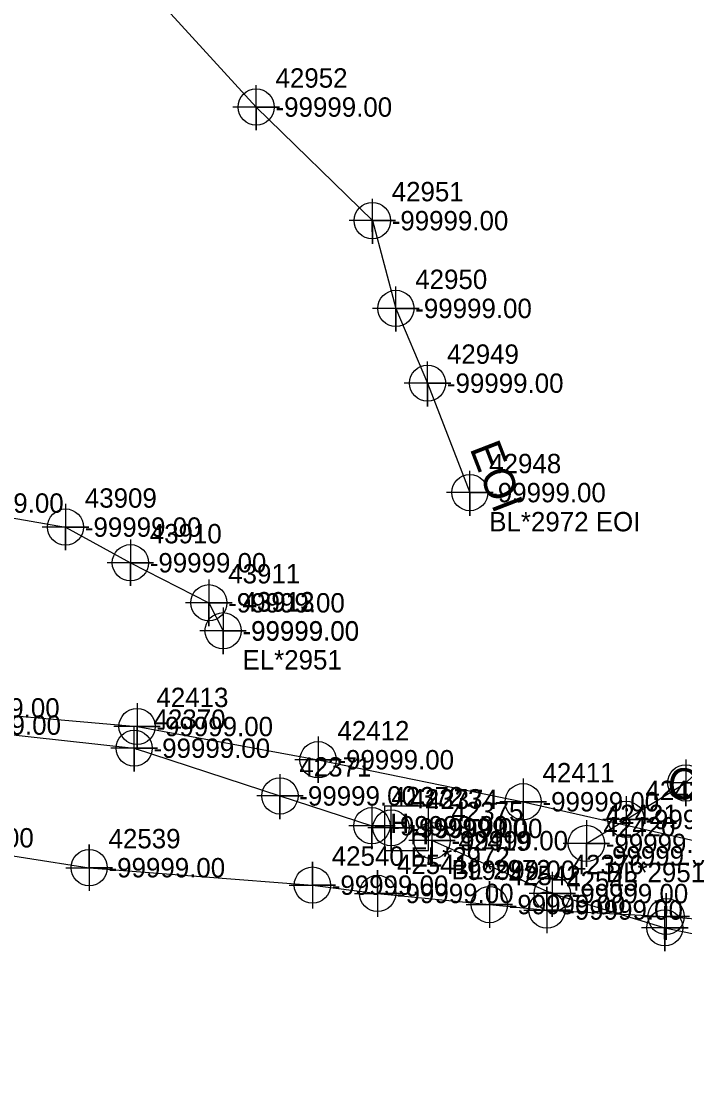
# Model space of a CAD drawing. Extents: x 2083698 to 2094313, y 743246 to 752873.
# Drawn here: x 2093623.5 to 2093709.1, y 746674.7 to 746813.4 of the extents above; entities that cross this region are included whole.
import ezdxf

# ---------------------------------------------------------------- set-up
doc = ezdxf.new("R2010")
doc.units = 0
for name, color, linetype in [('COGO Default Chain', 7, 'Continuous'), ('COGO Default Curve', 7, 'Continuous'), ('Default Symbol CELL', 7, 'Continuous'), ('Default Symbol Cogo Number', 7, 'Continuous'), ('Exist Property Iron Pin CELL', 7, 'Continuous'), ('Exist Property Iron Pin Cogo Elevation', 7, 'Continuous'), ('Exist Property Iron Pin Cogo Number', 7, 'Continuous'), ('Exist Property Iron Pin Leader', 7, 'Continuous'), ('Exist Property Iron Pin Text', 7, 'Continuous'), ('Exist Property Line Leader', 7, 'Continuous'), ('Exist Property Monument Cogo Elevation', 7, 'Continuous'), ('Exist Property Monument Cogo Number', 7, 'Continuous'), ('Exist Property Monument Leader', 7, 'Continuous'), ('Exist Property Monument Text', 7, 'Continuous'), ('Exist Right of Way Line Leader', 7, 'Continuous'), ('Exist Right of Way Line Text', 7, 'Continuous'), ('Exist Utilities Gas UG Line SUE LOS B', 7, 'Continuous'), ('Exist Utilities Power Joint Use Telephone Cogo Elevation', 7, 'Continuous'), ('Exist Utilities Power Joint Use Telephone Cogo Number', 7, 'Continuous'), ('Exist Utilities Power UG Cable SUE LOS B', 7, 'Continuous'), ('Exist Utilities Telephone UG Conduit SUE LOS B', 7, 'Continuous'), ('Exist Utilities Telephone UG Conduit SUE LOS B Text', 7, 'Continuous'), ('Exist Utilities TV UG Cable SUE LOS B', 7, 'Continuous'), ('Exist Utilities TV UG Cable SUE LOS B Text', 7, 'Continuous'), ('Old_Level_20', 7, 'Continuous'), ('Scratch_Level_2', 7, 'Continuous'), ('Scratch_Level_3', 7, 'Continuous')]:
    doc.layers.add(name, color=color, linetype=linetype)

msp = doc.modelspace()

# ---------------------------------------------------------------- linework, layer by layer
at = {"layer": 'COGO Default Curve'}
for points in [[(2093629.22, 746704.2), (2093635.22, 746704.2), (2093632.22, 746704.2), (2093632.22, 746707.2), (2093632.22, 746701.2)], [(2093658.04, 746701.95), (2093664.04, 746701.95), (2093661.04, 746701.95), (2093661.04, 746704.95), (2093661.04, 746698.95)], [(2093666.46, 746700.88), (2093672.46, 746700.88), (2093669.46, 746700.88), (2093669.46, 746703.88), (2093669.46, 746697.88)], [(2093680.89, 746699.44), (2093686.89, 746699.44), (2093683.89, 746699.44), (2093683.89, 746702.44), (2093683.89, 746696.44)], [(2093688.32, 746698.74), (2093694.32, 746698.74), (2093691.32, 746698.74), (2093691.32, 746701.74), (2093691.32, 746695.74)], [(2093703.71, 746697.9), (2093709.71, 746697.9), (2093706.71, 746697.9), (2093706.71, 746700.9), (2093706.71, 746694.9)]]:
    msp.add_lwpolyline(points, dxfattribs=at)
for centre in [(2093632.22, 746704.2), (2093661.04, 746701.95), (2093669.46, 746700.88), (2093683.89, 746699.44), (2093691.32, 746698.74), (2093706.71, 746697.9)]:
    msp.add_circle(centre, 2.34, dxfattribs=at)
at = {"layer": 'Exist Property Iron Pin CELL'}
for p, q in [((2093670.33, 746712.14), (2093670.33, 746706.41)), ((2093676.05, 746712.14), (2093670.33, 746712.14)), ((2093676.05, 746706.41), (2093676.05, 746712.14)), ((2093673.19, 746709.27), (2093673.19, 746709.27)), ((2093670.33, 746706.41), (2093676.05, 746706.41))]:
    msp.add_line(p, q, dxfattribs=at)
at = {"layer": 'Exist Property Iron Pin Text'}
for points in [[(2093629.16, 746751.15), (2093629.16, 746745.15), (2093629.16, 746748.15), (2093632.16, 746748.15), (2093626.16, 746748.15)], [(2093637.54, 746746.55), (2093637.54, 746740.55), (2093637.54, 746743.55), (2093640.54, 746743.55), (2093634.54, 746743.55)], [(2093647.67, 746741.38), (2093647.67, 746735.38), (2093647.67, 746738.38), (2093650.67, 746738.38), (2093644.67, 746738.38)], [(2093649.51, 746737.77), (2093649.51, 746731.77), (2093649.51, 746734.77), (2093652.51, 746734.77), (2093646.51, 746734.77)], [(2093709.25, 746718.14), (2093709.25, 746712.14), (2093709.25, 746715.14), (2093712.25, 746715.14), (2093706.25, 746715.14)], [(2093701.54, 746713.43), (2093701.54, 746707.43), (2093701.54, 746710.43), (2093704.54, 746710.43), (2093698.54, 746710.43)], [(2093696.42, 746710.33), (2093696.42, 746704.33), (2093696.42, 746707.33), (2093699.42, 746707.33), (2093693.42, 746707.33)]]:
    msp.add_lwpolyline(points, dxfattribs=at)
for centre in [(2093629.16, 746748.15), (2093637.54, 746743.55), (2093647.67, 746738.38), (2093649.51, 746734.77), (2093709.25, 746715.14), (2093701.54, 746710.43), (2093696.42, 746707.33)]:
    msp.add_circle(centre, 2.34, dxfattribs=at)
at = {"layer": 'Exist Property Line Leader'}
for points in [[(2093638.4, 746725.42), (2093638.4, 746719.42), (2093638.4, 746722.42), (2093641.4, 746722.42), (2093635.4, 746722.42)], [(2093661.77, 746721.13), (2093661.77, 746715.13), (2093661.77, 746718.13), (2093664.77, 746718.13), (2093658.77, 746718.13)], [(2093688.25, 746715.71), (2093688.25, 746709.71), (2093688.25, 746712.71), (2093691.25, 746712.71), (2093685.25, 746712.71)]]:
    msp.add_lwpolyline(points, dxfattribs=at)
for centre in [(2093638.4, 746722.42), (2093661.77, 746718.13), (2093688.25, 746712.71)]:
    msp.add_circle(centre, 2.34, dxfattribs=at)
at = {"layer": 'Exist Right of Way Line Text'}
for points in [[(2093653.75, 746805.17), (2093653.78, 746799.35), (2093653.76, 746802.35), (2093656.78, 746802.35), (2093650.78, 746802.35)], [(2093668.74, 746790.51), (2093668.78, 746784.69), (2093668.76, 746787.69), (2093671.78, 746787.69), (2093665.78, 746787.69)], [(2093671.79, 746779.19), (2093671.82, 746773.37), (2093671.8, 746776.37), (2093674.82, 746776.37), (2093668.82, 746776.37)], [(2093675.88, 746769.53), (2093675.91, 746763.72), (2093675.89, 746766.72), (2093678.91, 746766.72), (2093672.91, 746766.72)], [(2093681.34, 746755.42), (2093681.37, 746749.6), (2093681.35, 746752.6), (2093684.37, 746752.6), (2093678.37, 746752.6)], [(2093637.99, 746722.43), (2093638.03, 746716.62), (2093638.01, 746719.62), (2093641.03, 746719.62), (2093635.03, 746719.62)], [(2093656.82, 746716.28), (2093656.85, 746710.46), (2093656.83, 746713.46), (2093659.85, 746713.46), (2093653.85, 746713.46)], [(2093668.7, 746712.43), (2093668.73, 746706.61), (2093668.71, 746709.61), (2093671.73, 746709.61), (2093665.73, 746709.61)], [(2093671.17, 746712.16), (2093671.2, 746706.34), (2093671.18, 746709.34), (2093674.2, 746709.34), (2093668.2, 746709.34)], [(2093676.46, 746710.5), (2093676.49, 746704.69), (2093676.47, 746707.69), (2093679.49, 746707.69), (2093673.49, 746707.69)], [(2093691.98, 746703.68), (2093692.01, 746697.86), (2093691.99, 746700.86), (2093695.01, 746700.86), (2093689.01, 746700.86)], [(2093706.51, 746699.25), (2093706.54, 746693.44), (2093706.52, 746696.44), (2093709.54, 746696.44), (2093703.54, 746696.44)]]:
    msp.add_lwpolyline(points, dxfattribs=at)
for centre in [(2093653.78, 746802.35), (2093668.78, 746787.69), (2093671.82, 746776.37), (2093675.91, 746766.72), (2093681.37, 746752.6), (2093638.03, 746719.62), (2093656.85, 746713.46), (2093668.73, 746709.61), (2093671.2, 746709.34), (2093676.49, 746707.69), (2093692.01, 746700.86), (2093706.54, 746696.44)]:
    msp.add_circle(centre, 2.34, dxfattribs=at)
at = {"layer": 'Exist Utilities Gas UG Line SUE LOS B'}
msp.add_lwpolyline([(2093505.93, 746723.61), (2093532.22, 746720.11), (2093552.79, 746715.66), (2093607.51, 746708.06), (2093632.22, 746704.2), (2093661.04, 746701.95), (2093669.46, 746700.88), (2093683.89, 746699.44), (2093691.32, 746698.74), (2093706.71, 746697.9), (2093723.29, 746696.57), (2093744.54, 746695.55), (2093771.32, 746691.36), (2093802.14, 746687.34), (2093813.25, 746684.15), (2093821.63, 746681.65), (2093825.52, 746680.89), (2093827.42, 746680.73), (2093835.41, 746678.72), (2093847.6, 746678.13), (2093853.94, 746677.82), (2093882.08, 746674.68)], dxfattribs=at)
at = {"layer": 'Exist Utilities Power UG Cable SUE LOS B'}
for points in [[(2093542.02, 746758.31), (2093555.82, 746759.93), (2093565.92, 746760.31), (2093600.34, 746753.91), (2093611.37, 746751.25), (2093629.16, 746748.15), (2093637.54, 746743.55), (2093647.67, 746738.38), (2093649.51, 746734.77)], [(2093696.42, 746707.33), (2093701.54, 746710.43), (2093709.25, 746715.14), (2093716.39, 746721.95), (2093718.69, 746725.94), (2093733.11, 746742.78), (2093736.3, 746751.06), (2093738.32, 746758.89), (2093740.41, 746760.24), (2093743.31, 746760.42)]]:
    msp.add_lwpolyline(points, dxfattribs=at)
at = {"layer": 'Exist Utilities Telephone UG Conduit SUE LOS B'}
for points in [[(2093444.11, 746880.76), (2093466.32, 746878.4), (2093486.01, 746874.51), (2093507.15, 746873.09), (2093534.31, 746873.31), (2093567.94, 746861.74), (2093589.19, 746853.04), (2093607.21, 746845.55), (2093638.63, 746818.93), (2093653.78, 746802.35), (2093668.78, 746787.69), (2093671.82, 746776.37), (2093675.91, 746766.72), (2093681.37, 746752.6)], [(2093533.11, 746729.77), (2093557.68, 746727.81), (2093583.9, 746726.59), (2093611.02, 746722.6), (2093638.03, 746719.62), (2093656.85, 746713.46), (2093668.73, 746709.61), (2093671.2, 746709.34)], [(2093676.49, 746707.69), (2093692.01, 746700.86), (2093706.54, 746696.44), (2093726.1, 746692.41), (2093743.86, 746688.76), (2093770.11, 746686.28), (2093799.69, 746682.35), (2093807.44, 746680.69), (2093818.46, 746679.05), (2093846.17, 746679.15), (2093872.81, 746681.41), (2093899.4, 746682.12), (2093928.99, 746681.5), (2093976.67, 746681.24)]]:
    msp.add_lwpolyline(points, dxfattribs=at)
at = {"layer": 'Exist Utilities TV UG Cable SUE LOS B'}
msp.add_lwpolyline([(2093535.27, 746737.14), (2093544.69, 746734.46), (2093562.69, 746731.25), (2093584.23, 746728), (2093610.85, 746724.82), (2093638.4, 746722.42), (2093661.77, 746718.13), (2093688.25, 746712.71), (2093713.91, 746706.88), (2093736.4, 746703.09), (2093760.25, 746700.06), (2093787.85, 746697.12), (2093812.29, 746694.12), (2093831.84, 746693.64), (2093858.97, 746688.9), (2093882.24, 746685.84), (2093908.78, 746680.63), (2093912.93, 746679.95), (2093915.37, 746679.06)], dxfattribs=at)

# ---------------------------------------------------------------- texts
at = {"layer": 'COGO Default Chain'}
for p in [(2093610.01, 746706.81), (2093634.72, 746702.95), (2093663.54, 746700.7), (2093671.96, 746699.63), (2093686.39, 746698.19), (2093693.82, 746697.49)]:
    msp.add_text('-99999.00', height=2.5, dxfattribs=at).set_placement(p)
at = {"layer": 'Default Symbol CELL'}
for s, p in [('42413', (2093640.9, 746724.92)), ('42412', (2093664.27, 746720.63)), ('42411', (2093690.75, 746715.21))]:
    msp.add_text(s, height=2.5, dxfattribs=at).set_placement(p)
at = {"layer": 'Default Symbol Cogo Number'}
for p in [(2093613.35, 746723.57), (2093640.9, 746721.17), (2093664.27, 746716.88), (2093690.75, 746711.46)]:
    msp.add_text('-99999.00', height=2.5, dxfattribs=at).set_placement(p)
at = {"layer": 'Exist Property Iron Pin CELL'}
for p in [(2093671.1, 746708.68), (2093673.68, 746707.22)]:
    msp.add_text('H', height=2.5, dxfattribs=at).set_placement(p)
at = {"layer": 'Exist Property Iron Pin Cogo Elevation'}
msp.add_text('-99999.00', height=2.5, dxfattribs=at).set_placement((2093675.69, 746708.02))
at = {"layer": 'Exist Property Iron Pin Cogo Number'}
msp.add_text('42374', height=2.5, dxfattribs=at).set_placement((2093675.69, 746711.77))
at = {"layer": 'Exist Property Iron Pin Leader'}
for s, p in [('43909', (2093631.66, 746750.65)), ('43910', (2093640.04, 746746.05)), ('43911', (2093650.17, 746740.88)), ('43912', (2093652.01, 746737.27)), ('42422', (2093704.04, 746712.93)), ('42421', (2093698.92, 746709.83))]:
    msp.add_text(s, height=2.5, dxfattribs=at).set_placement(p)
at = {"layer": 'Exist Property Monument Cogo Elevation'}
msp.add_text('-99999.00', height=2.5, dxfattribs=at).set_placement((2093679.91, 746702.62))
at = {"layer": 'Exist Property Monument Cogo Number'}
msp.add_text('42419', height=2.5, dxfattribs=at).set_placement((2093679.91, 746706.38))
at = {"layer": 'Exist Property Monument Leader'}
for s, p in [('EL*2951', (2093652.01, 746729.77)), ('BL*2951', (2093698.92, 746702.33))]:
    msp.add_text(s, height=2.5, dxfattribs=at).set_placement(p)
at = {"layer": 'Exist Property Monument Text'}
for p in [(2093613.87, 746750), (2093631.66, 746746.9), (2093640.04, 746742.3), (2093650.17, 746737.13), (2093652.01, 746733.52), (2093704.04, 746709.18), (2093698.92, 746706.08)]:
    msp.add_text('-99999.00', height=2.5, dxfattribs=at).set_placement(p)
at = {"layer": 'Exist Right of Way Line Leader'}
for s, p in [('42952', (2093656.28, 746804.85)), ('42951', (2093671.28, 746790.19)), ('42950', (2093674.32, 746778.87)), ('42949', (2093678.41, 746769.22)), ('42948', (2093683.87, 746755.1)), ('42370', (2093640.53, 746722.12)), ('42371', (2093659.35, 746715.96)), ('42372', (2093671.23, 746712.11)), ('42373', (2093673.7, 746711.84)), ('42375', (2093678.99, 746710.19)), ('42376', (2093694.51, 746703.36))]:
    msp.add_text(s, height=2.5, dxfattribs=at).set_placement(p)
at = {"layer": 'Exist Utilities Power Joint Use Telephone Cogo Elevation'}
for p in [(2093652.02, 746733.48), (2093698.62, 746704.48)]:
    msp.add_text('-99999.00', height=2.5, dxfattribs=at).set_placement(p)
at = {"layer": 'Exist Utilities Power Joint Use Telephone Cogo Number'}
for s, p in [('43913', (2093652.02, 746737.23)), ('42420', (2093698.62, 746708.23))]:
    msp.add_text(s, height=2.5, dxfattribs=at).set_placement(p)
at = {"layer": 'Exist Utilities Telephone UG Conduit SUE LOS B Text'}
msp.add_text('EOI', height=4, rotation=291.147, dxfattribs=at).set_placement((2093681.31, 746758.3))
at = {"layer": 'Exist Utilities TV UG Cable SUE LOS B Text'}
msp.add_text('Charter Communication', height=4, rotation=352.7662, dxfattribs=at).set_placement((2093706.69, 746713.3))
at = {"layer": 'Old_Level_20'}
for s, p in [('42539', (2093634.72, 746706.7)), ('42540', (2093663.54, 746704.45)), ('42541', (2093671.96, 746703.38)), ('42542', (2093686.39, 746701.94)), ('42543', (2093693.82, 746701.24))]:
    msp.add_text(s, height=2.5, dxfattribs=at).set_placement(p)
at = {"layer": 'Scratch_Level_2'}
for p in [(2093656.28, 746801.1), (2093671.28, 746786.44), (2093674.32, 746775.12), (2093678.41, 746765.47), (2093683.87, 746751.35), (2093613.52, 746721.35), (2093640.53, 746718.37), (2093659.35, 746712.21), (2093671.23, 746708.36), (2093673.7, 746708.09), (2093678.99, 746706.44), (2093694.51, 746699.61)]:
    msp.add_text('-99999.00', height=2.5, dxfattribs=at).set_placement(p)
at = {"layer": 'Scratch_Level_3'}
for s, p in [('BL*2972 EOI', (2093683.87, 746747.6)), ('EL*2972', (2093673.7, 746704.34)), ('BL*2972', (2093678.99, 746702.69))]:
    msp.add_text(s, height=2.5, dxfattribs=at).set_placement(p)

doc.saveas('drawing.dxf')
